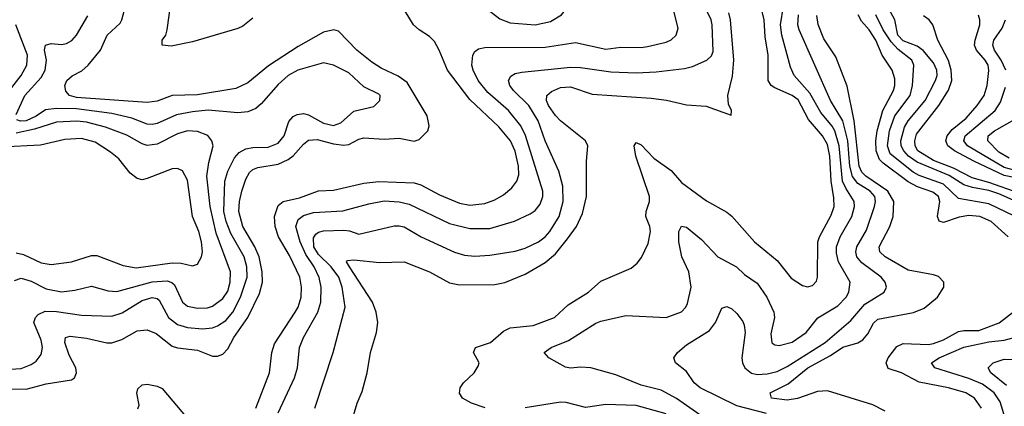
# Model space of a CAD drawing. Header units: inches. Extents: x 884549 to 1028252, y 526810 to 653624.
# Tile 498 of 656: x 954185 to 958091, y 585957 to 587491. Entities that reach past the tile are written whole.
import ezdxf

# ---------------------------------------------------------------- set-up
doc = ezdxf.new("R2010")
doc.units = ezdxf.units.IN
doc.header["$MEASUREMENT"] = 0
doc.layers.add('A9558', color=7, linetype='Continuous')

msp = doc.modelspace()

# ---------------------------------------------------------------- linework, layer by layer
at = {"layer": 'A9558', "color": 5}
for points, elevation in [([(955110, 587497.4), (955070, 587465.4), (955050, 587455.6), (954870, 587403.2), (954785.7, 587385.7), (954749.6, 587390), (954749.7, 587410), (954764.7, 587430), (954769.8, 587450.2), (954810, 587746.8)], 2680), ([(955121.8, 585950), (955175.3, 586090), (955185.4, 586170), (955195.2, 586204.8), (955277.7, 586330), (955289, 586351), (955300.8, 586390), (955302.9, 586430), (955295.4, 586470), (955254.8, 586554.8), (955211.8, 586630), (955198.4, 586670), (955195.2, 586710), (955210, 586753.4), (955230, 586770.1), (955295.3, 586784.7), (955370, 586812.2), (955430, 586814.1), (955550, 586842.5), (955610, 586848.8), (955750, 586843.2), (955775.7, 586835.7), (955850, 586796.1), (955930, 586762.7), (955970, 586755.2), (956030, 586761.7), (956070, 586775.7), (956103.8, 586796.2), (956136.7, 586823.3), (956157.2, 586850), (956164.8, 586875.2), (956163.4, 586910), (956149.9, 586969.9), (956131.6, 587010), (956086, 587066), (955970, 587173.8), (955881.5, 587290), (955849.5, 587369.5), (955830, 587403.8), (955810, 587424.6), (955769.7, 587450), (955747.3, 587470), (955670, 587597.4)], 2680), ([(956030.9, 585950.9), (955977, 585970), (955940.9, 585990), (955929.7, 586009.7), (955931.8, 586030), (955945.1, 586050), (955987.8, 586090), (956003.3, 586116.7), (956007.6, 586130), (955985.6, 586170), (955993.5, 586190), (956052.3, 586210), (956104.7, 586255.3), (956130, 586268.8), (956221.6, 586278.4), (956306.9, 586310), (956360.6, 586359.4), (956441.7, 586410), (956490, 586454), (956610, 586505.2), (956634.6, 586525.4), (956652.3, 586547.7), (956677.6, 586602.4), (956687.8, 586650), (956685, 586670), (956669.3, 586710), (956669.9, 586730), (956683.1, 586770), (956682.8, 586790), (956629.1, 586950), (956623.2, 586990), (956630, 587004), (956650, 586994.4), (956701.1, 586941.1), (956770, 586892.3), (956810, 586845.1), (956910, 586772.8), (956990, 586727.2), (957010, 586711.3), (957099.7, 586610), (957190, 586535.8), (957245.8, 586465.8), (957290, 586436.2), (957310, 586431.3), (957330, 586436.5), (957346.1, 586453.9), (957350.6, 586470), (957351.7, 586610), (957357.4, 586630), (957404.5, 586715.5), (957415.8, 586750), (957415.2, 586784.8), (957404.4, 586850), (957399.5, 586950), (957390, 586995.2), (957369.8, 587029.8), (957314.3, 587094.3), (957272.9, 587172.9), (957250, 587190.2), (957180.2, 587220.2), (957165.9, 587230), (957153.8, 587250), (957154.2, 587350), (957142.6, 587422.6), (957137.9, 587490), (957121.3, 587561.3)], 2580), ([(954010, 586026.6), (954210, 586025.7), (954290, 586046.7), (954390, 586061.7), (954401.4, 586070), (954409.8, 586090), (954406.9, 586110), (954380.7, 586160.7), (954363, 586210), (954366, 586230), (954384.7, 586235.3), (954450, 586227.5), (954530, 586209.3), (954550, 586209.2), (954590, 586222.3), (954650, 586256.9), (954690, 586261), (954726, 586246), (954790, 586195.8), (954810, 586189.2), (954890, 586179.9), (954950, 586156.6), (954970, 586155.7), (954990, 586164.3), (955010, 586185.4), (955033.6, 586230), (955089.5, 586310), (955135.4, 586404.6), (955148.4, 586450), (955146.9, 586490), (955134.4, 586550), (955116.9, 586590), (955069.9, 586670), (955054.5, 586730), (955056.8, 586770), (955065.9, 586810), (955081.5, 586858.5), (955095.8, 586884.2), (955110, 586896.1), (955130, 586904.5), (955210, 586918.4), (955250, 586935.8), (955270, 586950.6), (955310, 586997), (955330, 587013.5), (955364.2, 587015.8), (955430, 586998), (955470, 586993.1), (955490, 586996.4), (955530, 587017.5), (955550, 587022.3), (955630, 587017.4), (955690, 587021), (955750, 587009.2), (955770, 587015.2), (955804, 587050), (955809.8, 587070.2), (955800.6, 587110), (955721.7, 587241.7), (955686.8, 587266.8), (955618.7, 587298.7), (955582, 587322), (955521.7, 587370), (955450, 587445.7), (955430.9, 587450.9), (955390, 587441), (955290, 587385.1), (955171.9, 587308.1), (955090, 587240.8), (955041.5, 587218.5), (954890, 587193.1), (954790, 587189.9), (954730, 587167.4), (954690, 587162.9), (954410, 587182.4), (954382.4, 587190), (954367.8, 587207.8), (954364.1, 587230), (954372.2, 587250), (954392.1, 587267.9), (954431.6, 587288.4), (954456.5, 587310), (954505.5, 587370), (954531.2, 587430), (954582.6, 587477.4), (954590.3, 587490), (954605.6, 587550)], 2720), ([(955210, 585931.5), (955275.2, 586070), (955286.9, 586110), (955295.3, 586190), (955311, 586230), (955368.1, 586330), (955379.2, 586370), (955380.1, 586430), (955372.5, 586467.5), (955352.4, 586510), (955319.4, 586559.4), (955297.4, 586610), (955280.7, 586670), (955290, 586698.1), (955310, 586713.9), (955350, 586726.3), (955466.9, 586733.1), (955570, 586760.9), (955630, 586772), (955690, 586768.4), (955730, 586758.8), (955890, 586682.5), (955970, 586662.5), (956050, 586662.9), (956148.1, 586691.9), (956210, 586720.1), (956230, 586733.7), (956250, 586759.1), (956260.4, 586790), (956260.6, 586810), (956191.4, 587031.4), (956172.4, 587070), (956123.7, 587130), (956042.4, 587202.4), (956003.6, 587250), (955983.2, 587290), (955979, 587310), (955982.6, 587350), (955990, 587365.3), (956004.4, 587375.6), (956030, 587380.8), (956270, 587382.5), (956390, 587400.1), (956510, 587374.6), (956570, 587382.3), (956650, 587380.7), (956675.4, 587384.6), (956750, 587402), (956770, 587411.1), (956789.8, 587430), (956797, 587457), (956778.7, 587530)], 2660), ([(955355.9, 585950), (955428.8, 586171.2), (955476.4, 586350), (955463.5, 586430), (955450.6, 586470), (955420.2, 586510), (955370, 586558.9), (955351.2, 586590), (955350, 586624.9), (955359.8, 586640.2), (955370, 586648.1), (955390, 586652.8), (955470, 586655.4), (955492.9, 586652.9), (955530, 586640.2), (955670, 586673.6), (955690, 586673.4), (955710, 586668.7), (955776.9, 586630), (955910, 586568.9), (955950, 586556.4), (955990, 586552.9), (956050, 586556.4), (956150, 586572.5), (956190, 586584.2), (956243.1, 586610), (956270, 586629.5), (956288.3, 586650), (956325.3, 586710), (956341.3, 586770), (956340.1, 586830), (956323.1, 586890), (956270, 587009.8), (956242, 587090), (956204.9, 587150), (956143.8, 587210), (956129.2, 587230), (956124, 587250), (956133, 587267), (956150, 587276.8), (956177.3, 587282.7), (956370, 587302.1), (956410, 587301.2), (956530, 587283.6), (956630, 587280.3), (956710, 587284), (956822.3, 587297.7), (956854.4, 587305.6), (956911.2, 587330), (956930, 587347.4), (956935.6, 587364.4), (956932.7, 587470), (956928.4, 587490), (956910, 587528.5)], 2640), ([(956882.7, 585922.7), (956790, 585988.8), (956730, 586021.8), (956650, 586040.5), (956550, 586081.5), (956450.2, 586109.8), (956410, 586112.8), (956370, 586108.5), (956350, 586112.6), (956283.6, 586150), (956265.6, 586170), (956293.3, 586190), (956362.2, 586217.8), (956470, 586286.7), (956490, 586294.6), (956590, 586317), (956750, 586309.4), (956810, 586331.4), (956827.6, 586350), (956834.7, 586365.3), (956848.2, 586430), (956839, 586490), (956811.5, 586550), (956799.3, 586610), (956799.9, 586650), (956810, 586672.2), (956830, 586667.5), (956890, 586619.1), (956955, 586550), (957028.1, 586510), (957060.4, 586480.4), (957110, 586445.7), (957149.5, 586390), (957177.1, 586330), (957179, 586310), (957164.6, 586244.6), (957169.3, 586209.3), (957181.3, 586201.3), (957198.4, 586198.4), (957250, 586212), (957304.5, 586250), (957351.8, 586308.2), (957430, 586356.4), (957463.7, 586390), (957474.9, 586410), (957479.9, 586450), (957432.9, 586530), (957425.2, 586565.2), (957425.6, 586590), (957439.4, 586630), (957486.7, 586710), (957497, 586750), (957495.2, 586770), (957461.9, 586821.9), (957449.3, 586850), (957436.5, 586990), (957418.5, 587050), (957408.3, 587068.3), (957363, 587123), (957319, 587199), (957257.3, 587270), (957242.4, 587302.4), (957207.8, 587430), (957202.7, 587470), (957215.6, 587544.4)], 2560), ([(958150, 586763.8), (958070, 586800.3), (958030, 586813.8), (957964.9, 586824.9), (957930, 586836.1), (957872.7, 586872.7), (957745.7, 586925.7), (957711.1, 586950), (957692.3, 586970), (957681.5, 586990), (957680.8, 587010), (957695.3, 587064.7), (957710.2, 587089.8), (957776.9, 587170), (957818.7, 587250), (957825, 587270), (957824.1, 587290), (957810, 587319.4), (957768.7, 587368.7), (957745.6, 587385.6), (957690, 587406.7), (957668.1, 587430), (957656.2, 587490), (957626.5, 587546.5)], 2440), ([(954170, 587115), (954204.5, 587190), (954270, 587261.7), (954285.4, 587290), (954290.7, 587330), (954282.8, 587370), (954286.6, 587390), (954310, 587396.6), (954350, 587393), (954370, 587395.9), (954391.6, 587408.4), (954409.9, 587430), (954454.4, 587505.6)], 2740), ([(955502.2, 585897.8), (955523.7, 585970), (955543.5, 586016.5), (955563.4, 586090), (955576.3, 586170), (955599.9, 586250), (955605.4, 586290), (955599.1, 586330), (955583.7, 586370), (955492.9, 586510), (955481.6, 586530), (955484.7, 586535.3), (955510, 586538), (955612.5, 586527.5), (955710, 586530.8), (955810, 586490.8), (955890, 586447.3), (955930, 586439.5), (956070, 586440.4), (956110, 586448.9), (956190, 586481), (956270, 586527.9), (956310, 586561.9), (956358.7, 586621.3), (956393.1, 586670), (956418, 586722), (956433.8, 586790), (956433.4, 586930), (956438.6, 586990), (956429.8, 587010), (956330, 587089.9), (956310, 587110.9), (956282.5, 587150), (956274.9, 587170), (956275.9, 587190), (956294.2, 587205.8), (956330, 587222), (956370, 587224.9), (956455.9, 587195.9), (956690, 587179.9), (956751.2, 587171.2), (956830, 587152.7), (956908.4, 587148.4), (957007.3, 587112.7), (957009.2, 587130), (956996.2, 587156.2), (956993.8, 587190), (957013, 587267), (957018.1, 587330), (957005.3, 587490), (956998.4, 587518.4)], 2620), ([(957148.2, 585928.2), (957030, 585958.7), (956884.8, 586030), (956860.4, 586050), (956830, 586095.1), (956786.6, 586130), (956780.5, 586150), (956794.8, 586170), (956830, 586201.1), (956921.5, 586258.5), (956944.8, 586290), (956970, 586346.4), (956990, 586353.1), (957010, 586343.6), (957030, 586324.9), (957053.6, 586293.6), (957059.1, 586279.1), (957062.5, 586250), (957049.7, 586150), (957052.5, 586130), (957061.8, 586110), (957088.3, 586088.3), (957110, 586082.7), (957150, 586085.8), (957190, 586095.8), (957230, 586115.1), (957380.8, 586210), (957482.1, 586297.9), (957538.2, 586361.8), (957614, 586410), (957623.9, 586430), (957618.8, 586450), (957602, 586470), (957526, 586526), (957505.7, 586550), (957501.7, 586570), (957505.8, 586590), (957544.2, 586655.8), (957576.5, 586750), (957580.5, 586770), (957576.8, 586790), (957559, 586810), (957510, 586841.7), (957488.9, 586868.9), (957478.6, 586910), (957470.5, 587010), (957450.1, 587090.1), (957401.3, 587170), (957277, 587450), (957272.2, 587470), (957275, 587510)], 2540), ([(957618, 585938), (957570, 585962.9), (957390, 586018.7), (957350, 586015.3), (957270, 585987.8), (957230, 585981.3), (957166.9, 585990), (957162, 586010), (957234, 586046), (957312.1, 586110), (957401.6, 586158.4), (957450, 586191.6), (957510, 586208.9), (957530, 586221.3), (957550, 586244.8), (957572.8, 586287.2), (957590, 586302.9), (957730.9, 586329.1), (957773.5, 586346.5), (957826.3, 586390), (957850.7, 586430), (957850.7, 586450), (957830, 586471.9), (957810, 586479.2), (957710, 586496.8), (957618.8, 586550), (957597.4, 586570), (957594.5, 586590), (957637.5, 586670), (957650.7, 586710), (957652.2, 586770), (957628.4, 586810), (957541.5, 586870), (957526, 586886), (957515, 586910), (957495.5, 587090), (957467.7, 587227.7), (957423.2, 587343.2), (957375.6, 587415.6), (957352.4, 587472.4), (957347.5, 587507.5)], 2520), ([(958106.2, 586630), (958038.7, 586690), (957993.6, 586710), (957950, 586714.3), (957912, 586708), (957850, 586687), (957832.1, 586692.1), (957826, 586710), (957835.4, 586770), (957829.9, 586790), (957807.1, 586807.1), (957747.3, 586827.3), (957710, 586847.6), (957610, 586922.2), (957596.6, 586936.6), (957582.6, 586970), (957581.8, 587010), (957587.1, 587050), (957609.3, 587130.7), (957651.5, 587210), (957656.8, 587230), (957656.8, 587256.8), (957646.5, 587290), (957606.1, 587350), (957581.5, 587410), (957555.4, 587450), (957524.6, 587484.6), (957511, 587510)], 2480), ([(958131.8, 586711.8), (958030, 586759.9), (957910, 586781.2), (957850, 586837.8), (957753.2, 586873.2), (957730, 586886.1), (957638.3, 586958.3), (957627.3, 586990), (957636, 587050), (957656.7, 587110), (957717.7, 587190), (957727.5, 587230), (957731.9, 587310), (957724.4, 587330), (957670, 587372.4), (957642.5, 587402.5), (957610.4, 587450), (957580.9, 587510)], 2460), ([(958150, 586803.2), (958030, 586845.6), (957963.7, 586863.7), (957890, 586901.5), (957810, 586932.2), (957748.6, 586970), (957738, 586990), (957735.7, 587010), (957742.8, 587037.2), (957831.1, 587150), (957869.2, 587210.8), (957882.5, 587250), (957879.8, 587290), (957869.2, 587329.2), (957827.6, 587410), (957807.6, 587470), (957793.1, 587490), (957770, 587506.6)], 2420), ([(958225, 586845), (958090, 586873.1), (957970, 586929.4), (957893.6, 586970), (957867.5, 586990), (957859.2, 587010), (957864.1, 587030), (957884.8, 587055.2), (957939.8, 587100.2), (957983, 587150), (958011.1, 587190), (958023.7, 587230), (958030.3, 587289.7), (958026.7, 587310), (958015.6, 587330), (957981.3, 587370), (957973.5, 587390), (957974.9, 587410), (957994.3, 587470), (957994.5, 587490), (957988.5, 587508.5)], 2380), ([(958096.7, 587290), (958079.1, 587330), (958051.6, 587370), (958045.4, 587390), (958049.9, 587410), (958082.1, 587457.9), (958095.3, 587490)], 2360), ([(954143.5, 587210), (954190.7, 587270), (954212.8, 587310), (954216.1, 587350), (954169.5, 587470)], 2760), ([(954102.5, 586102.5), (954190, 586107.6), (954230, 586123.1), (954250, 586136.3), (954270, 586163.1), (954275.5, 586190), (954270, 586219.7), (954240.3, 586290), (954247, 586310), (954258.1, 586321.9), (954285.8, 586334.2), (954330, 586332.9), (954430, 586318.8), (954550, 586314.9), (954591.7, 586328.3), (954670, 586376.7), (954710, 586388.4), (954730, 586385.2), (954738.4, 586378.4), (954774.8, 586310), (954810, 586281.3), (954850, 586269.7), (954910, 586265.1), (954950, 586268.8), (954970, 586276.3), (955002.5, 586297.5), (955030.6, 586330), (955061.1, 586390), (955087.7, 586470), (955085.9, 586510), (955074.7, 586550), (955022.7, 586642.7), (955003.7, 586690), (954994.7, 586730), (954997.8, 586850), (955009.7, 586890.3), (955037.2, 586942.8), (955055.8, 586964.2), (955081.4, 586978.6), (955110, 586983.8), (955170, 586985.2), (955210, 587001.5), (955234, 587030), (955252.7, 587087.3), (955270, 587107.1), (955285.2, 587114.8), (955310, 587118.6), (955330, 587113.7), (955390, 587080.7), (955430, 587071), (955458.3, 587081.7), (955510, 587128.6), (955590, 587147.1), (955613.5, 587170), (955615.4, 587190), (955610, 587195.4), (955550, 587225), (955490, 587280.1), (955430, 587310.9), (955390, 587319.9), (955288.7, 587290), (955250.2, 587270), (955210, 587233.3), (955143.1, 587156.9), (955120.8, 587139.2), (955090, 587125.9), (955050, 587121.9), (954932.4, 587132.4), (954870, 587126), (954806.1, 587113.9), (954730, 587079), (954710, 587074.8), (954690, 587076.7), (954630, 587099.6), (954550, 587118.9), (954410, 587137.6), (954330, 587139), (954287.2, 587132.8), (954250, 587108.3), (954210, 587089.7), (954187.9, 587087.9), (954173.7, 587093.7)], 2740), ([(958130, 586893.9), (958090, 586904.4), (957944.8, 586990), (957931.2, 587010), (957936.4, 587030), (958055.4, 587130), (958076.3, 587163.7), (958096.4, 587223.6)], 2360), ([(958110, 586941.3), (958070, 586965.9), (958025.7, 587010), (958027.6, 587030), (958051.7, 587050), (958150, 587105.2)], 2340), ([(954163.6, 586456.4), (954190, 586465.9), (954230, 586453.8), (954290, 586422.9), (954350, 586411.7), (954402.7, 586417.3), (954470, 586434.4), (954535.9, 586415.9), (954570, 586412.9), (954710, 586450.9), (954770, 586455.3), (954788.8, 586448.8), (954798.9, 586438.9), (954830.2, 586370), (954850, 586354.4), (954890, 586346.4), (954930, 586347.7), (954950, 586354), (954990, 586384.2), (955010, 586414), (955020.1, 586450), (955020.3, 586490), (954964.1, 586644.1), (954939.9, 586750), (954927.5, 586870), (954935.2, 586924.8), (954951.5, 586990), (954947.4, 587010), (954931.1, 587031.1), (954890, 587047.1), (954850, 587050.4), (954810, 587038.1), (954730, 586997), (954690, 586991.6), (954670, 586997.9), (954610, 587032.3), (954524.4, 587064.4), (954450, 587084.9), (954411.4, 587088.6), (954330, 587083.9), (954243.2, 587056.8), (954170, 587040.5)], 2760), ([(954170, 586566.2), (954199.2, 586559.2), (954270, 586526), (954310, 586520.3), (954390, 586530.1), (954470, 586555.7), (954490, 586555.7), (954595.5, 586515.5), (954646.6, 586506.6), (954790, 586526.4), (954825.3, 586525.3), (954870, 586514.5), (954890, 586521.7), (954905.8, 586550), (954909.9, 586570.1), (954905.8, 586610), (954895, 586650), (954870.4, 586710), (954850, 586854), (954830, 586891.9), (954810, 586900.3), (954790, 586899.8), (954690, 586860.6), (954670, 586856.2), (954650, 586861.5), (954622.4, 586882.4), (954578.4, 586938.4), (954545.4, 586965.4), (954484.4, 587004.4), (954430, 587019.5), (954364.1, 587015.9), (954266.5, 586993.5), (954110, 586985.3)], 2780), ([(958001.1, 585950), (957972.6, 585990), (957938.8, 586010), (957870, 586029.9), (957752.9, 586052.9), (957682.9, 586090), (957630, 586106.5), (957622.7, 586130), (957630.2, 586150), (957665, 586195), (957690, 586206.9), (957790, 586202.6), (957810, 586205.7), (957850, 586220.7), (957910, 586254.3), (957930, 586258.3), (957990, 586258.5), (958071.4, 586288.6), (958285.7, 586454.3)], 2480), ([(958094.4, 585910), (958074.8, 585974.8), (958051.5, 586010), (958004.5, 586044.5), (957950, 586067.4), (957815.1, 586110), (957801.8, 586130), (957832.8, 586150), (957930, 586192.3), (958030, 586213.5), (958090, 586219), (958150, 586235.6)], 2460), ([(958099.4, 586039.4), (958038.3, 586090), (958027.1, 586110), (958047.3, 586130), (958090, 586143.9), (958150, 586142.9)], 2440), ([(954653.5, 585946.5), (954658, 585962), (954649.8, 586009.8), (954653.9, 586026.1), (954670, 586042.3), (954690, 586044.7), (954730, 586036.8), (954750, 586028.1), (954849.6, 585909.6)], 2680), ([(956750, 585927.1), (956630, 585959.9), (956510, 585963.9), (956430, 585952.2), (956352.7, 585972.7), (956330, 585974.1), (956190, 585950.8)], 2580)]:
    msp.add_lwpolyline(points, dxfattribs=dict(at, elevation=elevation))
at = {"layer": 'A9558', "color": 5, "elevation": 2680}
msp.add_lwpolyline([(956210, 587602), (956170, 587601.5), (956110.6, 587590), (956046.8, 587570), (956026, 587550), (956043, 587530), (956090, 587494.9), (956130, 587478.2), (956230, 587470.1), (956290, 587483.5), (956334.3, 587510), (956349.7, 587530), (956347.1, 587550), (956330, 587567.1), (956290, 587584.9)], close=True, dxfattribs=at)

doc.saveas('drawing.dxf')
